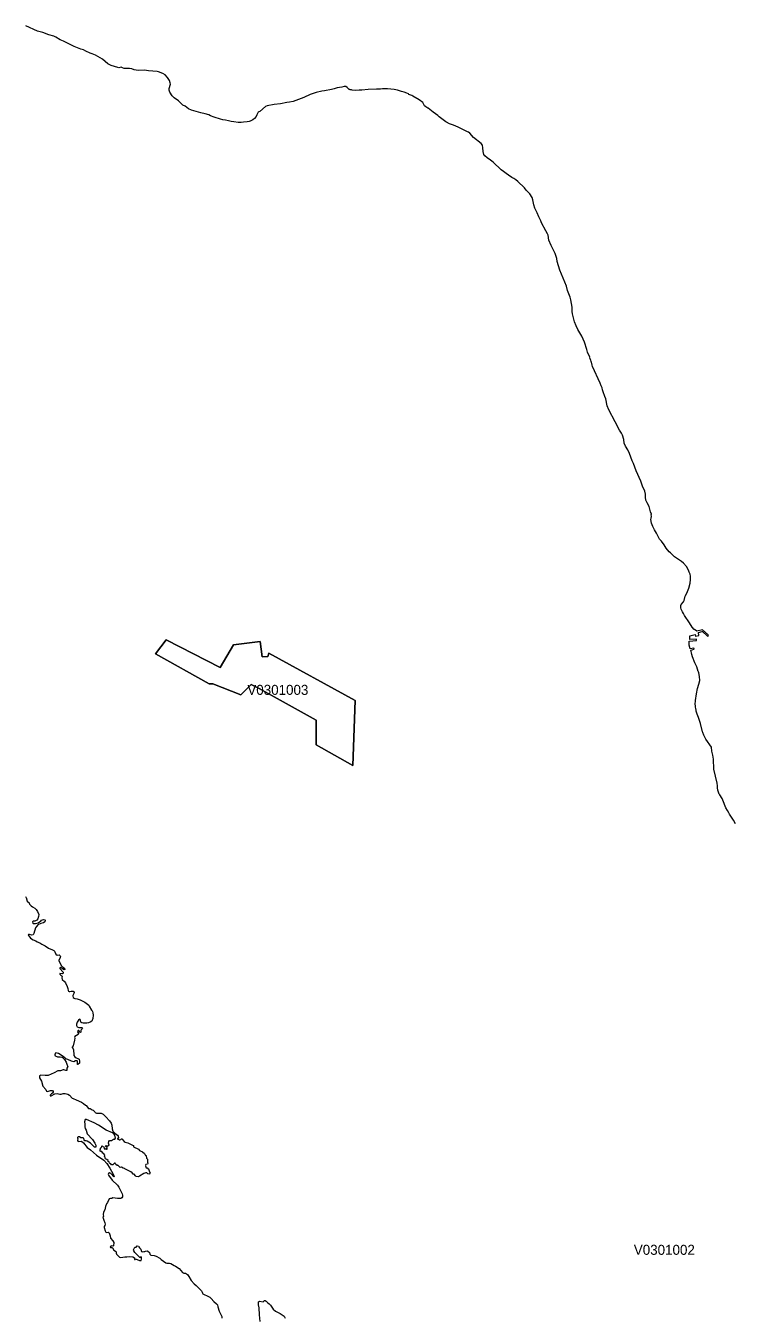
# Model space of a CAD drawing. Extents: x 369010 to 735936, y 6377141 to 6616555.
# Drawn here: x 379495 to 386574, y 6474944 to 6487847 of the extents above; entities that cross this region are included whole.
import ezdxf
from ezdxf.enums import TextEntityAlignment as Align

# ---------------------------------------------------------------- set-up
doc = ezdxf.new("R2010")
doc.units = 0
doc.header["$LTSCALE"] = 40
doc.layers.add('3', color=7, linetype='Continuous', lineweight=13)
doc.layers.add('4', color=7, linetype='Continuous')

msp = doc.modelspace()

# ---------------------------------------------------------------- linework, layer by layer
at = {"layer": '3'}
for points in [[(382338.24, 6487160.93), (382273.7, 6487130.64), (382168.44, 6487090.59), (382131.53, 6487082.65), (382105.05, 6487080), (382041.83, 6487068.08), (381978.6, 6487062.12), (381905.45, 6487047.06), (381891.38, 6487040.11), (381833.46, 6486989.8), (381824.52, 6486985.83), (381815.58, 6486984.17), (381807.64, 6486965.63), (381805.32, 6486956.2), (381795.56, 6486939.65), (381779.01, 6486921.28), (381762.62, 6486908.7), (381738.29, 6486895.79), (381727.7, 6486891.98), (381706.51, 6486887.68), (381669.77, 6486885.36), (381648.59, 6486881.72), (381616.98, 6486880.4), (381573.28, 6486888.67), (381548.79, 6486891.49), (381520.82, 6486896.45), (381491.86, 6486904.73), (381462.89, 6486909.03), (381441.05, 6486914.33), (381375.84, 6486934.68), (381339.76, 6486948.92), (381325.19, 6486956.53), (381288.95, 6486967.29), (381245.42, 6486976.23), (381151.25, 6487003.2), (381122.29, 6487017.11), (381086.04, 6487042.76), (381063.37, 6487055.67), (381020.83, 6487097.04), (381006.43, 6487108.96), (380991.87, 6487116.24), (380977.64, 6487126.01), (380958.93, 6487148.18), (380934.94, 6487184.43), (380926.99, 6487202.8), (380928.98, 6487220.68), (380939.9, 6487264.04), (380938.58, 6487278.6), (380931.63, 6487300.28), (380911.43, 6487330.57), (380887.1, 6487357.88), (380865.42, 6487371.45), (380821.9, 6487387.67), (380807.5, 6487391.14), (380722.43, 6487395.45), (380682.21, 6487403.06), (380618.99, 6487401.41), (380579.43, 6487406.7), (380553.12, 6487416.96), (380532.76, 6487421.27), (380497.18, 6487419.94), (380477.48, 6487421.93), (380460.27, 6487425.74), (380449.02, 6487433.68), (380424.02, 6487428.71), (380414.09, 6487429.38), (380348.22, 6487451.55), (380313.3, 6487467.61), (380262, 6487512.13), (380238.99, 6487527.52), (380191.49, 6487553.67), (380159.88, 6487567.74), (380138.86, 6487574.36), (380096.66, 6487594.71), (380070.34, 6487605.64), (380044.03, 6487613.25), (379978.16, 6487639.24), (379872.07, 6487692.2), (379838.8, 6487706.76), (379794.94, 6487735.06), (379776.57, 6487744.66), (379725.76, 6487758.4), (379665.85, 6487779.25), (379610.57, 6487794.64), (379495.22, 6487846.78)], [(384956.19, 6484992), (384953.54, 6485035.53), (384940.79, 6485108.18), (384933.18, 6485137.15), (384909.02, 6485202.52), (384897.76, 6485246.21), (384863.17, 6485325.99), (384832.06, 6485405.92), (384805.74, 6485493.14), (384800.12, 6485522.11), (384784.23, 6485572.92), (384743.68, 6485652.86), (384719.85, 6485703.67), (384713.23, 6485754.48), (384707.27, 6485769.04), (384690.22, 6485798.17), (384649.18, 6485877.94), (384640.74, 6485899.13), (384620.54, 6485938.68), (384604.99, 6485978.4), (384583.14, 6486024.58), (384572.38, 6486057.51), (384561.79, 6486108.82), (384561.46, 6486109.81), (384555, 6486131.16), (384532.99, 6486166.75), (384495.92, 6486205.47), (384477.55, 6486227.16), (384410.68, 6486292.86), (384391.32, 6486308.75), (384371.63, 6486320.83), (384351.93, 6486330.76), (384317.51, 6486353.77), (384296.65, 6486372.47), (384269.51, 6486390.18), (384246.84, 6486409.21), (384163.92, 6486485.51), (384137.6, 6486505.86), (384105.16, 6486527.21), (384083.48, 6486547.57), (384073.22, 6486560.81), (384064.78, 6486591.93), (384062.8, 6486628.17), (384057.17, 6486655.81), (384044.59, 6486672.53), (383968.79, 6486732.27), (383932.21, 6486773.65), (383918.14, 6486782.92), (383907.88, 6486786.89), (383849.46, 6486818.17), (383816.86, 6486834.22), (383769.52, 6486854.25), (383728.15, 6486868.32), (383698.85, 6486884.21), (383690.74, 6486888.51), (383626.86, 6486936.84), (383611.13, 6486949.91), (383564.79, 6486982.68), (383514.81, 6487022.9), (383512.83, 6487022.9), (383493.63, 6487036.47), (383480.39, 6487048.22), (383462.68, 6487080.99), (383427.09, 6487105.98), (383361.72, 6487144.05), (383352.12, 6487149.34), (383322.83, 6487162.09), (383319.19, 6487166.39), (383303.96, 6487173.51), (383275.82, 6487183.27), (383250.34, 6487189.89), (383240.74, 6487194.53), (383208.46, 6487202.8), (383176.85, 6487209.09), (383108.33, 6487218.36), (383061, 6487217.7), (383039.82, 6487215.05), (383034.52, 6487213.06), (383000.92, 6487213.72), (382916.68, 6487209.75), (382853.46, 6487203.13), (382827.14, 6487203.79), (382784.94, 6487201.15), (382755.31, 6487203.79), (382748.03, 6487206.44), (382735.12, 6487208.1), (382731.98, 6487211.08), (382728.01, 6487211.08), (382714.1, 6487222.33), (382706.16, 6487231.1), (382691.43, 6487240.04), (382675.54, 6487241.03), (382654.52, 6487234.74), (382607.02, 6487228.12), (382575.41, 6487216.04), (382549.1, 6487209.09), (382480.58, 6487196.51), (382454.26, 6487193.86), (382396.34, 6487181.45), (382338.24, 6487160.93)], [(386311.99, 6481763.02), (386258.54, 6481813.16), (386198.79, 6481800.09), (386177.11, 6481815.15), (386172.81, 6481816.8), (386153.61, 6481837.99), (386126.13, 6481881.52), (386077.31, 6481954.17), (386066.39, 6481976.02), (386057.28, 6481990.42), (386044.37, 6482018.22), (386039.74, 6482032.79), (386039.74, 6482054.14), (386044.37, 6482064.07), (386065.72, 6482090.22), (386074, 6482104.78), (386079.96, 6482133.74), (386085.25, 6482148.31), (386099.82, 6482177.27), (386121.5, 6482228.25), (386134.41, 6482279.06), (386138.38, 6482314.64), (386136.39, 6482347.74), (386132.09, 6482367.44), (386123.98, 6482387.3), (386118.35, 6482407.16), (386096.84, 6482445.39), (386068.04, 6482476.83), (386046.69, 6482495.54), (385977.68, 6482542.21), (385956.82, 6482560.58), (385938.12, 6482581.1), (385923.23, 6482592.36), (385894.76, 6482628.6), (385874.57, 6482660.38), (385845.94, 6482697.95), (385828.39, 6482717.48), (385819.45, 6482730.55), (385796.12, 6482776.89), (385776.59, 6482809.83), (385767.65, 6482829.69), (385759.71, 6482842.93), (385748.29, 6482877.19), (385742.33, 6482912.94), (385743.32, 6482926.01), (385747.96, 6482942.89), (385745.31, 6482963.75), (385746.96, 6482963.42), (385746.96, 6482967.06), (385736.04, 6482992.05), (385724.46, 6483042.86), (385703.6, 6483079.27), (385691.85, 6483108.23), (385687.55, 6483138.69), (385685.89, 6483139.68), (385687.55, 6483144.31), (385686.55, 6483151.26), (385688.54, 6483167.65), (385680.27, 6483196.78), (385657.43, 6483247.59), (385640.21, 6483298.4), (385592.71, 6483400.18), (385567.56, 6483472.67), (385555.14, 6483501.8), (385528, 6483574.46), (385510.46, 6483610.7), (385487.12, 6483647.11), (385474.88, 6483676.08), (385470.24, 6483712.49), (385456.34, 6483758.17), (385447.73, 6483776.04), (385427.71, 6483806.16), (385385.34, 6483889.41), (385321.29, 6484008.91), (385304.9, 6484050.45), (385291, 6484118.47), (385282.39, 6484144.78), (385263.2, 6484191.13), (385258.4, 6484210.82), (385255.75, 6484230.68), (385244.49, 6484250.54), (385234.89, 6484276.86), (385157.94, 6484442.03), (385152.97, 6484455.1), (385143.37, 6484498.13), (385141.38, 6484497.14), (385139.07, 6484500.45), (385141.72, 6484502.77), (385132.61, 6484530.74), (385127.98, 6484533.72), (385129.63, 6484537.03), (385108.45, 6484585.85), (385102.16, 6484612.33), (385078.66, 6484684.99), (385051.02, 6484745.73), (385010.47, 6484811.1), (384993.59, 6484849.33), (384979.03, 6484890.21), (384959.16, 6484970.15), (384956.19, 6484992)], [(386585.08, 6479874.45), (386565.22, 6479910.7), (386528.31, 6479968.79), (386521.03, 6479983.35), (386505.8, 6480005.2), (386489.41, 6480034.16), (386460.45, 6480110.62), (386453, 6480127.01), (386429.67, 6480164.08), (386423.05, 6480171.53), (386411.79, 6480211.25), (386406.99, 6480232.27), (386406.5, 6480254.12), (386404.18, 6480278.78), (386370.09, 6480421.11), (386365.29, 6480520.08), (386358.67, 6480559.8), (386349.4, 6480599.36), (386345.43, 6480638.91), (386291.31, 6480720.18), (386270.45, 6480759.9), (386260.85, 6480787.54), (386258.54, 6480794.16), (386236.19, 6480877.07), (386216.33, 6480935.99), (386202.76, 6480970.75), (386193.82, 6480998.88), (386192.17, 6481011.96), (386189.52, 6481018.58), (386185.55, 6481045.06), (386184.39, 6481074.68), (386186.87, 6481097.19), (386188.53, 6481107.12), (386195.81, 6481172.5), (386205.74, 6481225.96), (386219.64, 6481267.5), (386229.57, 6481306.89), (386227.92, 6481344.79), (386220.31, 6481380.7), (386216, 6481390.96), (386214.68, 6481396.92), (386199.12, 6481441.11), (386179.43, 6481483.48), (386157.58, 6481542.9), (386151.62, 6481564.25), (386145.66, 6481583.78), (386139.37, 6481607.94), (386140.7, 6481609.26), (386152.95, 6481612.9), (386170.16, 6481617.54), (386174.79, 6481620.19), (386169.16, 6481630.28), (386132.75, 6481621.51), (386123.15, 6481657.76), (386124.31, 6481700.12), (386196.8, 6481704.92), (386196.8, 6481717.34), (386131.76, 6481714.85), (386129.11, 6481727.76), (386129.77, 6481751.43), (386182.4, 6481764.01), (386185.55, 6481747.46), (386190.51, 6481747.13), (386220.97, 6481753.75), (386216, 6481786.52), (386252.91, 6481794.79), (386257.21, 6481793.8), (386307.36, 6481747.13), (386318.61, 6481755.07), (386311.99, 6481763.02)], [(379493.56, 6479148.22), (379496.21, 6479141.93), (379500.51, 6479136.96), (379509.95, 6479101.71), (379528.15, 6479083.01), (379533.45, 6479071.09), (379548.84, 6479054.21), (379562.08, 6479044.45), (379585.42, 6479031.54), (379597.99, 6479018.79), (379610.74, 6478999.26), (379624.64, 6478966.33), (379621.99, 6478946.63), (379615.37, 6478926.11), (379604.78, 6478910.72), (379599.65, 6478906.42), (379585.75, 6478902.11), (379572.01, 6478901.78), (379563.73, 6478894.17), (379566.38, 6478881.43), (379569.36, 6478878.78), (379591.04, 6478878.12), (379605.44, 6478880.43), (379620.01, 6478885.4), (379633.58, 6478892.85), (379645.33, 6478901.78), (379652.61, 6478909.73), (379671.31, 6478916.68), (379684.22, 6478916.02), (379688.52, 6478909.73), (379689.85, 6478899.8), (379686.54, 6478892.85), (379673.3, 6478885.73), (379644.34, 6478876.79), (379617.03, 6478863.88), (379601.3, 6478849.15), (379592.7, 6478835.25), (379575.82, 6478777.32), (379569.36, 6478763.75), (379556.12, 6478762.43), (379532.45, 6478769.38), (379523.52, 6478768.72), (379520.87, 6478767.06), (379520.21, 6478762.76), (379524.18, 6478752.99), (379542.55, 6478731.15), (379567.38, 6478714.43), (379595.68, 6478703.84), (379610.08, 6478694.24), (379634.24, 6478684.48), (379655.92, 6478670.24), (379687.53, 6478655.18), (379723.45, 6478633), (379763, 6478615.96), (379775.41, 6478607.68), (379780.38, 6478600.73), (379794.94, 6478571.77), (379808.35, 6478561.84), (379828.54, 6478563.16), (379832.51, 6478561.34), (379839.63, 6478553.4), (379840.29, 6478546.11), (379838.64, 6478538.83), (379825.23, 6478509.54), (379825.23, 6478505.24), (379838.97, 6478480.91), (379847.57, 6478459.23), (379856.51, 6478450.62), (379873.56, 6478439.36), (379882.5, 6478431.42), (379883.82, 6478419.34), (379877.36, 6478415.7), (379860.48, 6478424.47), (379853.86, 6478430.76), (379843.27, 6478436.72), (379837.31, 6478436.72), (379834.66, 6478431.75), (379835.33, 6478427.61), (379867.27, 6478390.71), (379867.6, 6478381.44)], [(379867.6, 6478381.44), (379863.13, 6478376.47), (379836.32, 6478379.12), (379834.17, 6478371.51), (379843.93, 6478361.41), (379855.19, 6478356.12), (379859.49, 6478349.83), (379856.18, 6478336.26), (379859.49, 6478317.55), (379881.5, 6478297.86), (379890.77, 6478285.28), (379909.47, 6478249.04), (379916.42, 6478227.35), (379919.73, 6478207.82), (379922.05, 6478203.19), (379927.02, 6478198.89), (379934.13, 6478198.39), (379948.7, 6478201.87), (379968.72, 6478201.87), (379977.33, 6478195.41), (379978.32, 6478187.14), (379976.67, 6478179.85), (379966.74, 6478158.17), (379966.07, 6478150.89), (379970.05, 6478137.32), (379978.98, 6478130.53), (379986.27, 6478127.56), (380007.95, 6478123.91), (380036.91, 6478114.31), (380083.75, 6478090.98), (380113.37, 6478072.11), (380125.29, 6478063.01), (380129.26, 6478052.75), (380153.26, 6478011.54), (380155.58, 6478010.54), (380162.69, 6477999.45), (380166, 6477984.89), (380167.66, 6477963.21), (380163.36, 6477928.29), (380154.25, 6477901.97), (380137.7, 6477891.71), (380122.64, 6477885.09), (380104.11, 6477881.78), (380069.18, 6477882.77), (380054.78, 6477885.42), (380044.52, 6477891.71), (380042.87, 6477909.09), (380039.23, 6477919.02), (380034.26, 6477920.34), (380021.85, 6477911.74), (380009.27, 6477892.04), (380002.32, 6477872.18), (380000.33, 6477857.78), (380006.95, 6477845.87), (380023.5, 6477837.76), (380047.5, 6477840.24), (380057.76, 6477837.1), (380060.41, 6477832.79), (380057.43, 6477826.5), (380048.83, 6477816.9), (380046.18, 6477810.28), (380044.85, 6477792.57), (380041.21, 6477789.6), (380036.58, 6477791.58), (380029.13, 6477801.51), (380027.81, 6477805.98), (380023.5, 6477808.3), (380018.54, 6477807.3), (380012.91, 6477799.86), (380015.23, 6477788.6), (380021.52, 6477779), (380017.88, 6477769.24), (379985.6, 6477748.72), (379983.29, 6477739.78), (379984.61, 6477733.32), (379983.29, 6477713.46), (379968.06, 6477654.21), (379957.97, 6477640.81), (379956.97, 6477637.5), (379968.06, 6477625.91), (379971.37, 6477616.64), (379973.69, 6477566.99), (379976.67, 6477562.36), (379976.34, 6477557.39), (379985.6, 6477545.81), (379998.68, 6477536.71), (380015.23, 6477529.09), (380026.81, 6477520.82), (380031.95, 6477501.45), (380032.61, 6477483.25), (380015.56, 6477468.52), (380011.26, 6477468.52), (380013.24, 6477492.85), (380011.59, 6477501.78), (380008.61, 6477504.76), (379992.89, 6477504.43), (379974.18, 6477496.32), (379952.01, 6477501.12), (379915.76, 6477519.49), (379895.74, 6477525.78)], [(379895.74, 6477525.78), (379887.13, 6477531.74), (379866.94, 6477550.11), (379823.58, 6477578.08), (379809.01, 6477583.71), (379796.27, 6477585.03), (379785.34, 6477572.95), (379784.35, 6477564.01), (379788.32, 6477556.4), (379803.72, 6477547.79), (379811, 6477546.14), (379839.96, 6477545.48), (379854.53, 6477542.33), (379863.13, 6477537.7), (379881.83, 6477517.84), (379898.05, 6477491.52), (379910.13, 6477463.22), (379913.78, 6477448.66), (379903.85, 6477431.94), (379905.5, 6477412.74), (379903.85, 6477409.27), (379895.4, 6477407.61), (379874.88, 6477415.72), (379867.6, 6477415.39), (379842.61, 6477404.3), (379821.59, 6477406.62), (379814.97, 6477405.3), (379780.05, 6477384.44), (379718.81, 6477360.78), (379689.85, 6477357.8), (379645.66, 6477361.44), (379633.58, 6477355.81), (379631.92, 6477335.45), (379650.96, 6477303.18), (379666.84, 6477253.36), (379696.14, 6477219.43), (379703.42, 6477202.39), (379713.52, 6477200.4), (379743.14, 6477209.01), (379760.35, 6477208.68), (379767.64, 6477198.08), (379767.64, 6477191.13), (379760.68, 6477181.04), (379752.41, 6477175.74), (379737.51, 6477161.84), (379738.84, 6477155.22), (379747.44, 6477154.56), (379783.69, 6477177.4), (379809.67, 6477179.05), (379835.66, 6477172.76), (379849.23, 6477172.76), (379869.25, 6477178.39), (379888.78, 6477180.04), (379915.1, 6477173.42), (379930.33, 6477163.83), (379958.96, 6477133.54), (379967.07, 6477128.57), (379999.67, 6477116.82), (380052.14, 6477092.99), (380071.17, 6477080.91), (380091.69, 6477062.04), (380098.15, 6477058.4), (380122.64, 6477030.43), (380138.36, 6477029.44), (380159.22, 6477015.37), (380168.65, 6477013.71), (380173.29, 6477011.07), (380186.2, 6476997.49), (380189.84, 6476990.21), (380201.92, 6476982.43), (380227.9, 6476984.09), (380247.76, 6476981.77), (380268.78, 6476972.17), (380288.48, 6476954.46), (380293.61, 6476946.35), (380331.67, 6476907.63), (380348.89, 6476884.45), (380354.84, 6476862.61), (380358.82, 6476826.2), (380366.43, 6476804.35), (380384.97, 6476781.84), (380411.45, 6476763.31), (380417.74, 6476753.38), (380422.7, 6476739.47), (380420.38, 6476732.85), (380414.09, 6476732.19), (380411.78, 6476729.21), (380413.43, 6476720.61), (380415.42, 6476718.95), (380419.39, 6476721.93), (380424.02, 6476721.93), (380428.33, 6476716.96), (380434.62, 6476715.97), (380444.55, 6476720.61), (380450.84, 6476727.23), (380455.8, 6476727.23), (380477.98, 6476700.08), (380487.58, 6476692.8), (380513.73, 6476686.18), (380542.19, 6476674.6)], [(380352.2, 6476711.01), (380371.39, 6476722.59), (380384.63, 6476722.26), (380391.92, 6476733.85), (380385.96, 6476763.64), (380374.37, 6476777.87), (380362.13, 6476787.8), (380296.59, 6476814.28), (380221.12, 6476862.94), (380177.59, 6476887.76), (380101.46, 6476920.2), (380087.89, 6476919.21), (380081.93, 6476897.69), (380085.9, 6476874.52), (380083.91, 6476846.72), (380088.22, 6476828.85), (380097.49, 6476814.28), (380108.41, 6476775.88), (380161.04, 6476719.94), (380186.36, 6476683.86), (380195.3, 6476662.68), (380196.62, 6476647.45), (380194.64, 6476644.47), (380189.34, 6476642.49), (380181.89, 6476644.47), (380140.52, 6476683.53), (380108.74, 6476704.39), (380097.49, 6476707.37), (380084.91, 6476706.7), (380078.95, 6476715.64), (380074.31, 6476728.55), (380067.03, 6476735.17), (380045.19, 6476736.16), (380032.94, 6476744.77), (380018.04, 6476746.76), (380011.75, 6476738.48), (380011.42, 6476732.52), (380014.07, 6476728.55), (380011.42, 6476709.68), (380019.7, 6476701.08), (380051.14, 6476702.73), (380072.99, 6476685.19), (380109.07, 6476640.5), (380142.83, 6476616.34), (380201.26, 6476562.05), (380276.39, 6476511.74), (380304.86, 6476479.47), (380335.98, 6476433.79), (380369.08, 6476374.21), (380379.17, 6476348.55), (380373.55, 6476348.22), (380344.91, 6476381.16), (380332.67, 6476386.12), (380322.07, 6476381.49), (380318.76, 6476370.9), (380320.42, 6476362.95), (380358.48, 6476312.97), (380412.44, 6476264.97), (380426.01, 6476243.13), (380456.79, 6476177.59), (380461.1, 6476163.02), (380462.42, 6476147.8), (380455.8, 6476135.88), (380444.55, 6476130.25), (380412.44, 6476128.6), (380364.11, 6476135.22), (380354.84, 6476130.58), (380340.28, 6476130.58), (380328.36, 6476127.6), (380310.16, 6476090.86), (380300.56, 6476077.62), (380290.3, 6476051.14), (380285.99, 6476018.04), (380271.76, 6475994.87), (380268.45, 6475971.7), (380271.1, 6475951.84), (380265.8, 6475942.9), (380274.41, 6475912.12), (380285.99, 6475885.8), (380288.64, 6475872.56), (380284.01, 6475859.32), (380277.72, 6475849.39), (380276.73, 6475839.46), (380287.98, 6475806.36), (380295.92, 6475794.45), (380305.19, 6475792.13), (380317.11, 6475792.79), (380326.71, 6475785.84), (380338.96, 6475758.7), (380341.27, 6475732.22), (380363.45, 6475707.06), (380373.71, 6475692.16), (380371.39, 6475656.08), (380365.6, 6475653.77), (380347.56, 6475655.75), (380343.26, 6475653.77), (380337.3, 6475645.49), (380340.28, 6475642.18), (380354.84, 6475641.85), (380360.8, 6475638.21)], [(380542.19, 6476674.6), (380560.73, 6476662.35), (380572.32, 6476659.04), (380570.66, 6476651.42), (380571.98, 6476646.79), (380621.64, 6476622.63), (380631.57, 6476609.39), (380662.02, 6476595.15), (380680.56, 6476580.26), (380689.82, 6476561.06), (380696.77, 6476558.74), (380702.4, 6476534.25), (380712.66, 6476522.99), (380709.68, 6476502.47), (380710.68, 6476489.73), (380713.99, 6476485.09), (380714.32, 6476478.47), (380710.68, 6476474.17), (380694.13, 6476471.52), (380692.8, 6476464.9), (380694.79, 6476461.26), (380692.8, 6476457.95), (380699.42, 6476437.1), (380711.01, 6476438.09), (380712.66, 6476428.82), (380720.94, 6476425.84), (380727.56, 6476405.98), (380736.16, 6476391.09), (380736.5, 6476386.12), (380730.87, 6476374.21), (380726.57, 6476372.22), (380714.98, 6476375.86), (380703.06, 6476387.78), (380693.13, 6476387.45), (380673.94, 6476379.83), (380632.89, 6476353.35), (380616.67, 6476346.73), (380597.8, 6476351.37), (380590.52, 6476356.33), (380576.95, 6476374.21), (380569.34, 6476372.88), (380559.08, 6476386.45), (380544.84, 6476397.71), (380483.27, 6476426.84), (380480.63, 6476430.15), (380467.06, 6476432.79), (380450.84, 6476441.73), (380437.6, 6476441.4), (380419.39, 6476460.6), (380412.77, 6476462.25), (380410.12, 6476459.27), (380406.81, 6476459.27), (380395.23, 6476470.2), (380389.27, 6476482.78), (380381.99, 6476483.77), (380373.71, 6476477.81), (380364.77, 6476467.55), (380353.19, 6476467.22), (380345.24, 6476477.81), (380332.34, 6476482.45), (380326.71, 6476496.02), (380319.76, 6476501.48), (380318.1, 6476510.08), (380305.19, 6476519.68), (380290.63, 6476525.64), (380287.32, 6476531.6), (380287.32, 6476543.52), (380280.37, 6476551.46), (380283.35, 6476563.38), (380274.41, 6476576.95), (380264.81, 6476581.91), (380256.2, 6476598.46), (380245.61, 6476598.79), (380236.67, 6476604.42), (380237.34, 6476616.34), (380243.96, 6476640.17), (380251.9, 6476639.84), (380254.22, 6476654.07), (380259.51, 6476655.4), (380264.48, 6476648.45), (380276.39, 6476645.14), (380279.37, 6476628.92), (380283.68, 6476622.96), (380287.32, 6476623.29), (380295.59, 6476628.92), (380302.21, 6476623.29), (380308.5, 6476623.62), (380307.84, 6476639.84), (380294.93, 6476650.43), (380295.59, 6476657.71), (380299.9, 6476658.71), (380307.84, 6476654.4), (380311.48, 6476654.74), (380317.44, 6476660.03), (380326.05, 6476659.7), (380327.04, 6476664), (380320.42, 6476682.54), (380323.4, 6476698.1), (380332.34, 6476708.69), (380352.2, 6476711.01)], [(380360.8, 6475638.21), (380375.7, 6475613.05), (380390.26, 6475604.45), (380399.53, 6475595.84), (380396.88, 6475583.26), (380401.52, 6475575.65), (380432.3, 6475545.2), (380443.22, 6475540.23), (380485.26, 6475547.18), (380505.12, 6475547.18), (380531.6, 6475550.49), (380564.7, 6475545.86), (380579.93, 6475537.91), (380581.92, 6475534.6), (380581.09, 6475521.2), (380586.55, 6475519.71), (380590.85, 6475527.98), (380632.89, 6475512.1), (380647.45, 6475511.76), (380651.43, 6475522.69), (380651.76, 6475539.9), (380649.11, 6475546.52), (380645.14, 6475547.18), (380640.17, 6475540.89), (380635.87, 6475540.89), (380584.89, 6475590.88), (380573.64, 6475606.1), (380572.98, 6475618.35), (380586.22, 6475643.51), (380599.13, 6475642.51), (380608.4, 6475656.08), (380620.64, 6475655.09), (380625.94, 6475648.14), (380629.91, 6475637.55), (380644.81, 6475622.98), (380650.76, 6475601.14), (380657.72, 6475597.33), (380658.87, 6475597.5), (380674.1, 6475600.47), (380684.2, 6475600.31), (380692.31, 6475602.96), (380708.36, 6475606.76), (380714.98, 6475604.78), (380730.54, 6475589.88), (380734.84, 6475573.66), (380746.1, 6475563.73), (380779.03, 6475561.08), (380798.89, 6475553.47), (380834.97, 6475534.27), (380847.88, 6475522.36), (380895.21, 6475487.27), (380904.81, 6475483.96), (380931.29, 6475483.96), (380944.53, 6475481.31), (380976.97, 6475460.13), (380991.21, 6475453.51), (381026.29, 6475429.34), (381060.06, 6475391.94), (381075.61, 6475385.32), (381091.01, 6475383.17), (381109.71, 6475371.42), (381123.94, 6475351.72), (381147.11, 6475310.68), (381178.56, 6475276.91), (381198.42, 6475260.03), (381251.05, 6475207.07), (381258.99, 6475195.82), (381259.99, 6475184.89), (381263.63, 6475179.27), (381320.89, 6475152.12), (381334.63, 6475142.86), (381348.53, 6475129.95), (381374.35, 6475100.49), (381401.49, 6475077.98), (381409.44, 6475067.06), (381412.41, 6475049.18), (381425.99, 6475005.49), (381452.8, 6474951.53), (381454.45, 6474933.99)], [(381838.42, 6474901.55), (381828.82, 6474967.09), (381825.84, 6475038.59), (381819.22, 6475068.38), (381821.87, 6475097.84), (381829.82, 6475103.8), (381867.88, 6475096.85), (381878.8, 6475110.42), (381888.4, 6475110.42), (381898.67, 6475105.45), (381910.58, 6475089.56), (381927.3, 6475077.32), (381940.87, 6475064.08), (381965.36, 6475023.36), (381988.86, 6475005.16), (382036.53, 6474980), (382075.26, 6474954.84), (382088.17, 6474933.66)]]:
    msp.add_lwpolyline(points, dxfattribs=at)
for points in [[(382787.26, 6481106.79), (382762.26, 6480454.87), (382395.84, 6480661.42), (382397.16, 6480910.84), (381826.84, 6481224.47), (381746.4, 6481265.35), (381644.78, 6481161.08), (381365.58, 6481272.79), (381327.35, 6481271.47), (380791.77, 6481571.2), (380898.69, 6481711.05), (381437.41, 6481434.16), (381570.31, 6481660.9), (381835.44, 6481693.84), (381856.63, 6481542.07), (381913.39, 6481546.04), (381925.15, 6481578.98)], [(382787.26, 6481106.79), (381925.15, 6481578.98), (381913.39, 6481546.04), (381856.63, 6481542.07), (381835.44, 6481693.84), (381570.31, 6481660.9), (381437.41, 6481434.16), (380898.69, 6481711.05), (380791.77, 6481571.2), (381327.35, 6481271.47), (381365.58, 6481272.79), (381644.78, 6481161.08), (381746.4, 6481265.35), (381826.84, 6481224.47), (382397.16, 6480910.84), (382395.84, 6480661.42), (382762.26, 6480454.87)]]:
    msp.add_lwpolyline(points, close=True, dxfattribs=at)

# ---------------------------------------------------------------- texts
at = {"layer": '4'}
for s, p in [('V0301003', (382013.84, 6481162.29)), ('V0301002', (385875.69, 6475567.49))]:
    msp.add_text(s, height=100, dxfattribs=at).set_placement(p, align=Align.CENTER)

doc.saveas('drawing.dxf')
